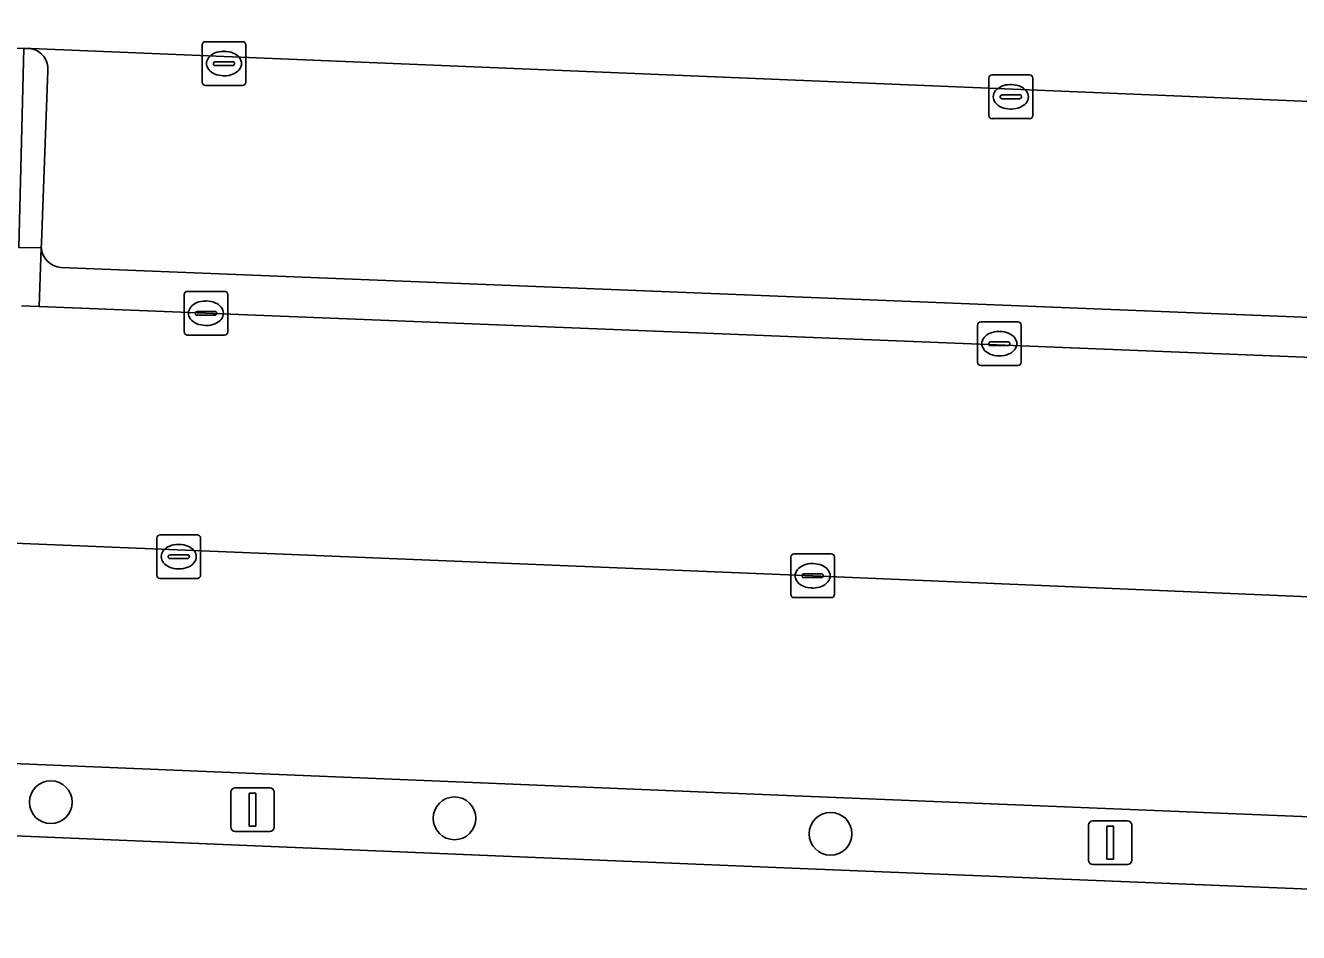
# Model space of a CAD drawing. Extents: x 160888 to 161385, y 386490 to 386908.
# Drawn here: x 160970.98 to 161000.12, y 386756.35 to 386777.1 of the extents above; entities that cross this region are included whole.
import ezdxf

# ---------------------------------------------------------------- set-up
doc = ezdxf.new("R2010")
doc.units = 0
for name, color, linetype in [('IMGEO_Boom', 7, 'Continuous'), ('IMGEO_Groenvoorziening', 7, 'Continuous'), ('IMGEO_Haag', 7, 'Continuous'), ('IMGEO_Kolk', 7, 'Continuous'), ('IMGEO_Lichtmast', 7, 'Continuous'), ('IMGEO_Parkeervlak_open', 7, 'Continuous'), ('IMGEO_Rijbaan_lokaal_open', 7, 'Continuous'), ('IMGEO_Verkeerseiland_open', 7, 'Continuous'), ('IMGEO_Voetpad_open', 7, 'Continuous')]:
    doc.layers.add(name, color=color, linetype=linetype)

msp = doc.modelspace()

# ---------------------------------------------------------------- linework, layer by layer
at = {"layer": 'IMGEO_Boom'}
for centre in [(160971.558, 386759.329), (160980.8, 386758.961), (160989.408, 386758.608)]:
    msp.add_circle(centre, 0.489, dxfattribs=at)
at = {"layer": 'IMGEO_Groenvoorziening'}
for points in [[(160970.889, 386770.686), (160971.292, 386770.67), (160971.342, 386772.013), (160970.824, 386772.024), (160970.942, 386776.579), (160966.998, 386776.719)], [(160971.342, 386772.013), (160971.292, 386770.67)], [(161040.477, 386768.819), (160971.789, 386771.566)], [(160971.292, 386770.67), (161024.832, 386768.53)], [(160959.343, 386767.626), (160959.307, 386766.728), (160959.002, 386759.048), (160988.523, 386757.824), (161000, 386757.358), (161024.466, 386756.364), (161024.679, 386761.943)], [(161018.946, 386758.238), (161000, 386759.013), (160988.591, 386759.479), (160965.706, 386760.42)]]:
    msp.add_lwpolyline(points, dxfattribs=at)
msp.add_arc((160971.827, 386772.051), 0.486, 184.479, 265.521, dxfattribs=at)
at = {"layer": 'IMGEO_Haag'}
for points in [[(160971.342, 386772.013), (160971.292, 386770.67)], [(161040.477, 386768.819), (160971.789, 386771.566)], [(160971.292, 386770.67), (161024.832, 386768.53)], [(160959.343, 386767.626), (160959.307, 386766.728), (160959.002, 386759.048), (160988.523, 386757.824), (161000, 386757.358), (161024.466, 386756.364), (161024.679, 386761.943)], [(161018.946, 386758.238), (161000, 386759.013), (160988.591, 386759.479), (160965.706, 386760.42)]]:
    msp.add_lwpolyline(points, dxfattribs=at)
msp.add_arc((160971.827, 386772.051), 0.486, 184.479, 265.521, dxfattribs=at)
at = {"layer": 'IMGEO_Kolk'}
for p, q in [((160975.022, 386775.806), (160975.022, 386776.658)), ((160975.097, 386776.732), (160975.949, 386776.732)), ((160975.51, 386776.512), (160975.535, 386776.512)), ((160976.023, 386776.658), (160976.023, 386775.806)), ((160975.281, 386776.226), (160975.281, 386776.238)), ((160975.719, 386776.189), (160975.321, 386776.189)), ((160975.324, 386776.275), (160975.722, 386776.275)), ((160975.765, 386776.238), (160975.765, 386776.226)), ((160975.533, 386775.952), (160975.508, 386775.952)), ((160993.033, 386775.045), (160993.033, 386775.897)), ((160993.108, 386775.971), (160993.96, 386775.971)), ((160994.034, 386775.897), (160994.034, 386775.045)), ((160975.949, 386775.732), (160975.097, 386775.732)), ((160993.521, 386775.751), (160993.546, 386775.751)), ((160993.292, 386775.465), (160993.292, 386775.477)), ((160993.73, 386775.428), (160993.332, 386775.428)), ((160993.335, 386775.514), (160993.733, 386775.514)), ((160993.776, 386775.477), (160993.776, 386775.465)), ((160993.544, 386775.191), (160993.519, 386775.191)), ((160993.96, 386774.971), (160993.108, 386774.971)), ((160974.609, 386770.093), (160974.609, 386770.945)), ((160974.684, 386771.019), (160975.536, 386771.019)), ((160975.61, 386770.945), (160975.61, 386770.093)), ((160975.097, 386770.799), (160975.122, 386770.799)), ((160974.868, 386770.513), (160974.868, 386770.525)), ((160975.306, 386770.476), (160974.908, 386770.476)), ((160974.911, 386770.562), (160975.309, 386770.562)), ((160975.352, 386770.525), (160975.352, 386770.513)), ((160975.12, 386770.239), (160975.095, 386770.239)), ((160992.769, 386769.396), (160992.769, 386770.248)), ((160992.844, 386770.322), (160993.696, 386770.322)), ((160993.257, 386770.102), (160993.282, 386770.102)), ((160993.77, 386770.248), (160993.77, 386769.396)), ((160975.536, 386770.019), (160974.684, 386770.019)), ((160993.028, 386769.816), (160993.028, 386769.828)), ((160993.466, 386769.779), (160993.068, 386769.779)), ((160993.071, 386769.865), (160993.469, 386769.865)), ((160993.512, 386769.828), (160993.512, 386769.816)), ((160993.28, 386769.542), (160993.255, 386769.542)), ((160993.696, 386769.322), (160992.844, 386769.322)), ((160974.062, 386765.449), (160974.914, 386765.449)), ((160973.987, 386764.523), (160973.987, 386765.375)), ((160974.475, 386765.229), (160974.5, 386765.229)), ((160974.988, 386765.375), (160974.988, 386764.523)), ((160974.246, 386764.943), (160974.246, 386764.955)), ((160974.684, 386764.906), (160974.286, 386764.906)), ((160974.289, 386764.992), (160974.687, 386764.992)), ((160974.73, 386764.955), (160974.73, 386764.943)), ((160988.497, 386764.085), (160988.497, 386764.937)), ((160988.572, 386765.011), (160989.424, 386765.011)), ((160989.498, 386764.937), (160989.498, 386764.085)), ((160974.498, 386764.669), (160974.473, 386764.669)), ((160988.756, 386764.505), (160988.756, 386764.517)), ((160988.799, 386764.554), (160989.197, 386764.554)), ((160988.985, 386764.791), (160989.01, 386764.791)), ((160989.24, 386764.517), (160989.24, 386764.505)), ((160974.914, 386764.449), (160974.062, 386764.449)), ((160989.194, 386764.468), (160988.796, 386764.468)), ((160989.008, 386764.231), (160988.983, 386764.231)), ((160989.424, 386764.011), (160988.572, 386764.011))]:
    msp.add_line(p, q, dxfattribs=at)
for points in [[(160975.022, 386775.806), (160975.022, 386776.658)], [(160975.097, 386776.732), (160975.949, 386776.732)], [(160976.023, 386776.658), (160976.023, 386775.806)], [(160993.033, 386775.045), (160993.033, 386775.897)], [(160993.108, 386775.971), (160993.96, 386775.971)], [(160994.034, 386775.897), (160994.034, 386775.045)], [(160975.949, 386775.732), (160975.097, 386775.732)], [(160993.96, 386774.971), (160993.108, 386774.971)], [(160974.609, 386770.093), (160974.609, 386770.945)], [(160974.684, 386771.019), (160975.536, 386771.019)], [(160975.61, 386770.945), (160975.61, 386770.093)], [(160992.769, 386769.396), (160992.769, 386770.248)], [(160992.844, 386770.322), (160993.696, 386770.322)], [(160993.77, 386770.248), (160993.77, 386769.396)], [(160975.536, 386770.019), (160974.684, 386770.019)], [(160993.696, 386769.322), (160992.844, 386769.322)], [(160974.062, 386765.449), (160974.914, 386765.449)], [(160973.987, 386764.523), (160973.987, 386765.375)], [(160974.988, 386765.375), (160974.988, 386764.523)], [(160988.497, 386764.085), (160988.497, 386764.937)], [(160988.572, 386765.011), (160989.424, 386765.011)], [(160989.498, 386764.937), (160989.498, 386764.085)], [(160974.914, 386764.449), (160974.062, 386764.449)], [(160989.424, 386764.011), (160988.572, 386764.011)]]:
    msp.add_lwpolyline(points, dxfattribs=at)
for centre, radius, start, end in [((160975.099, 386776.656), 0.0765, 91.552, 178.448), ((160975.099, 386776.656), 0.0765, 91.552, 178.448), ((160975.947, 386776.656), 0.0765, 1.552, 88.448), ((160975.947, 386776.656), 0.0765, 1.552, 88.448), ((160975.321, 386776.235), 0.0403, 85.8775, 175.7526), ((160975.318, 386776.225), 0.0366, 178.938, 274.7102), ((160975.722, 386776.232), 0.043, 264.8664, 352.4533), ((160975.726, 386776.237), 0.0386, 1.7309, 96.639), ((160993.11, 386775.895), 0.0765, 91.552, 178.448), ((160993.11, 386775.895), 0.0765, 91.552, 178.448), ((160993.958, 386775.895), 0.0765, 1.552, 88.448), ((160993.958, 386775.895), 0.0765, 1.552, 88.448), ((160975.099, 386775.808), 0.0765, 181.552, 268.448), ((160975.099, 386775.808), 0.0765, 181.552, 268.448), ((160975.947, 386775.808), 0.0765, 271.552, 358.448), ((160975.947, 386775.808), 0.0765, 271.552, 358.448), ((160993.332, 386775.474), 0.0403, 85.8775, 175.7526), ((160993.329, 386775.464), 0.0366, 178.938, 274.7102), ((160993.733, 386775.471), 0.043, 264.8664, 352.4533), ((160993.737, 386775.476), 0.0386, 1.7309, 96.639), ((160993.11, 386775.047), 0.0765, 181.552, 268.448), ((160993.11, 386775.047), 0.0765, 181.552, 268.448), ((160993.958, 386775.047), 0.0765, 271.552, 358.448), ((160993.958, 386775.047), 0.0765, 271.552, 358.448), ((160974.686, 386770.943), 0.0765, 91.552, 178.448), ((160974.686, 386770.943), 0.0765, 91.552, 178.448), ((160975.534, 386770.943), 0.0765, 1.552, 88.448), ((160975.534, 386770.943), 0.0765, 1.552, 88.448), ((160974.908, 386770.522), 0.0403, 85.8775, 175.7526), ((160974.905, 386770.512), 0.0366, 178.938, 274.7102), ((160975.309, 386770.519), 0.043, 264.8664, 352.4533), ((160975.313, 386770.524), 0.0386, 1.7309, 96.639), ((160974.686, 386770.095), 0.0765, 181.552, 268.448), ((160974.686, 386770.095), 0.0765, 181.552, 268.448), ((160975.534, 386770.095), 0.0765, 271.552, 358.448), ((160975.534, 386770.095), 0.0765, 271.552, 358.448), ((160992.846, 386770.246), 0.0765, 91.552, 178.448), ((160992.846, 386770.246), 0.0765, 91.552, 178.448), ((160993.694, 386770.246), 0.0765, 1.552, 88.448), ((160993.694, 386770.246), 0.0765, 1.552, 88.448), ((160993.068, 386769.825), 0.0403, 85.8775, 175.7526), ((160993.065, 386769.815), 0.0366, 178.938, 274.7102), ((160993.469, 386769.822), 0.043, 264.8664, 352.4533), ((160993.473, 386769.827), 0.0386, 1.7309, 96.639), ((160992.846, 386769.398), 0.0765, 181.552, 268.448), ((160992.846, 386769.398), 0.0765, 181.552, 268.448), ((160993.694, 386769.398), 0.0765, 271.552, 358.448), ((160993.694, 386769.398), 0.0765, 271.552, 358.448), ((160974.064, 386765.373), 0.0765, 91.552, 178.448), ((160974.064, 386765.373), 0.0765, 91.552, 178.448), ((160974.912, 386765.373), 0.0765, 1.552, 88.448), ((160974.912, 386765.373), 0.0765, 1.552, 88.448), ((160974.286, 386764.952), 0.0403, 85.8775, 175.7526), ((160974.283, 386764.942), 0.0366, 178.938, 274.7102), ((160974.687, 386764.949), 0.043, 264.8664, 352.4533), ((160974.691, 386764.954), 0.0386, 1.7309, 96.639), ((160988.574, 386764.935), 0.0765, 91.552, 178.448), ((160988.574, 386764.935), 0.0765, 91.552, 178.448), ((160989.422, 386764.935), 0.0765, 1.552, 88.448), ((160989.422, 386764.935), 0.0765, 1.552, 88.448), ((160974.064, 386764.525), 0.0765, 181.552, 268.448), ((160974.064, 386764.525), 0.0765, 181.552, 268.448), ((160974.912, 386764.525), 0.0765, 271.552, 358.448), ((160974.912, 386764.525), 0.0765, 271.552, 358.448), ((160988.796, 386764.514), 0.0403, 85.8775, 175.7526), ((160989.201, 386764.516), 0.0386, 1.7309, 96.639), ((160988.793, 386764.504), 0.0366, 178.938, 274.7102), ((160989.197, 386764.511), 0.043, 264.8664, 352.4533), ((160988.574, 386764.087), 0.0765, 181.552, 268.448), ((160988.574, 386764.087), 0.0765, 181.552, 268.448), ((160989.422, 386764.087), 0.0765, 271.552, 358.448), ((160989.422, 386764.087), 0.0765, 271.552, 358.448)]:
    msp.add_arc(centre, radius, start, end, dxfattribs=at)
for centre, major_axis, ratio, start_param, end_param in [((160975.509, 386776.232), (-0.387, 0.002), 0.722429, 4.712389, 7.853982), ((160975.534, 386776.232), (-0.39, 0.002), 0.717154, 1.570796, 4.712389), ((160993.52, 386775.471), (-0.387, 0.002), 0.722429, 4.712389, 7.853982), ((160993.545, 386775.471), (-0.39, 0.002), 0.717154, 1.570796, 4.712389), ((160975.096, 386770.519), (-0.387, 0.002), 0.722429, 4.712389, 7.853982), ((160975.121, 386770.519), (-0.39, 0.002), 0.717154, 1.570796, 4.712389), ((160993.256, 386769.822), (-0.387, 0.002), 0.722429, 4.712389, 7.853982), ((160993.281, 386769.822), (-0.39, 0.002), 0.717154, 1.570796, 4.712389), ((160974.474, 386764.949), (-0.387, 0.002), 0.722429, 4.712389, 7.853982), ((160974.499, 386764.949), (-0.39, 0.002), 0.717154, 1.570796, 4.712389), ((160988.984, 386764.511), (-0.387, 0.002), 0.722429, 4.712389, 7.853982), ((160989.009, 386764.511), (-0.39, 0.002), 0.717154, 1.570796, 4.712389)]:
    msp.add_ellipse(centre, major_axis=major_axis, ratio=ratio, start_param=start_param, end_param=end_param, dxfattribs=at)
at = {"layer": 'IMGEO_Lichtmast'}
for p, q in [((160975.681, 386758.759), (160975.681, 386759.559)), ((160975.681, 386759.559), (160975.681, 386758.759)), ((160975.781, 386759.659), (160976.571, 386759.659)), ((160976.571, 386759.659), (160975.781, 386759.659)), ((160976.671, 386759.559), (160976.671, 386758.759)), ((160976.671, 386758.759), (160976.671, 386759.559)), ((160995.314, 386758.003), (160995.314, 386758.803)), ((160995.314, 386758.803), (160995.314, 386758.003)), ((160995.414, 386758.903), (160996.204, 386758.903)), ((160996.204, 386758.903), (160995.414, 386758.903)), ((160996.304, 386758.803), (160996.304, 386758.003)), ((160996.304, 386758.003), (160996.304, 386758.803)), ((160976.571, 386758.659), (160975.781, 386758.659)), ((160975.781, 386758.659), (160976.571, 386758.659)), ((160996.204, 386757.903), (160995.414, 386757.903)), ((160995.414, 386757.903), (160996.204, 386757.903))]:
    msp.add_line(p, q, dxfattribs=at)
for points in [[(160976.101, 386759.534), (160976.251, 386759.534), (160976.251, 386758.784), (160976.101, 386758.784), (160976.101, 386759.534)], [(160995.734, 386758.778), (160995.884, 386758.778), (160995.884, 386758.028), (160995.734, 386758.028), (160995.734, 386758.778)]]:
    msp.add_lwpolyline(points, dxfattribs=at)
for centre, start, end in [((160975.781, 386759.559), 90, 180), ((160975.781, 386759.559), 90, 180), ((160976.571, 386759.559), 0, 90), ((160976.571, 386759.559), 360, 90), ((160975.781, 386758.759), 180, 270), ((160975.781, 386758.759), 180, 270), ((160976.571, 386758.759), 270, 0), ((160976.571, 386758.759), 270, 0), ((160995.414, 386758.803), 90, 180), ((160995.414, 386758.803), 90, 180), ((160996.204, 386758.803), 0, 90), ((160996.204, 386758.803), 360, 90), ((160995.414, 386758.003), 180, 270), ((160995.414, 386758.003), 180, 270), ((160996.204, 386758.003), 270, 0), ((160996.204, 386758.003), 270, 0)]:
    msp.add_arc(centre, 0.1, start, end, dxfattribs=at)
at = {"layer": 'IMGEO_Parkeervlak_open'}
for points in [[(161041.138, 386773.741), (161029.864, 386774.147), (160971.113, 386776.573)], [(160971.493, 386776.069), (160971.346, 386772.126), (160971.342, 386772.013)], [(160971.789, 386771.566), (161040.477, 386768.819)], [(161020.116, 386763.266), (161017.378, 386763.331), (161002.969, 386763.918), (161000, 386764.044), (160988.998, 386764.511), (160964.56, 386765.508)], [(160965.706, 386760.42), (160988.591, 386759.479), (161000, 386759.013), (161018.946, 386758.238)]]:
    msp.add_lwpolyline(points, dxfattribs=at)
for centre, radius, start, end in [((160971.017, 386776.105), 0.477, 355.6324, 78.3978), ((160971.827, 386772.051), 0.486, 184.479, 265.521)]:
    msp.add_arc(centre, radius, start, end, dxfattribs=at)
at = {"layer": 'IMGEO_Rijbaan_lokaal_open'}
for points in [[(160966.998, 386776.719), (160970.942, 386776.579), (160971.113, 386776.573), (161029.864, 386774.147), (161041.138, 386773.741), (161041.358, 386779.307), (160969.062, 386782.186), (160968.992, 386782.185), (160968.921, 386782.185)], [(161039.969, 386741.976), (161040.188, 386748.54), (161040.322, 386752.57), (161040.339, 386753.084), (161040.927, 386767.887), (161024.832, 386768.53), (160971.292, 386770.67), (160970.889, 386770.686)], [(160964.56, 386765.508), (160988.998, 386764.511), (161000, 386764.044), (161002.969, 386763.918), (161017.378, 386763.331), (161020.116, 386763.266), (161020.39, 386763.259)]]:
    msp.add_lwpolyline(points, dxfattribs=at)
at = {"layer": 'IMGEO_Verkeerseiland_open'}
msp.add_lwpolyline([(160971.113, 386776.573), (160970.942, 386776.579), (160970.824, 386772.024), (160971.342, 386772.013), (160971.346, 386772.126), (160971.493, 386776.069)], dxfattribs=at)
msp.add_arc((160971.017, 386776.105), 0.477, 355.6324, 78.3978, dxfattribs=at)
at = {"layer": 'IMGEO_Voetpad_open'}
msp.add_lwpolyline([(161024.679, 386761.943), (161024.466, 386756.364), (161000, 386757.358), (160988.523, 386757.824), (160959.002, 386759.048), (160958.895, 386756.331), (160960.162, 386756.277), (160960.156, 386756.131), (160996.998, 386754.61), (160996.797, 386750), (160996.742, 386748.751), (160996.473, 386742.58), (160996.272, 386737.982)], dxfattribs=at)

doc.saveas('drawing.dxf')
